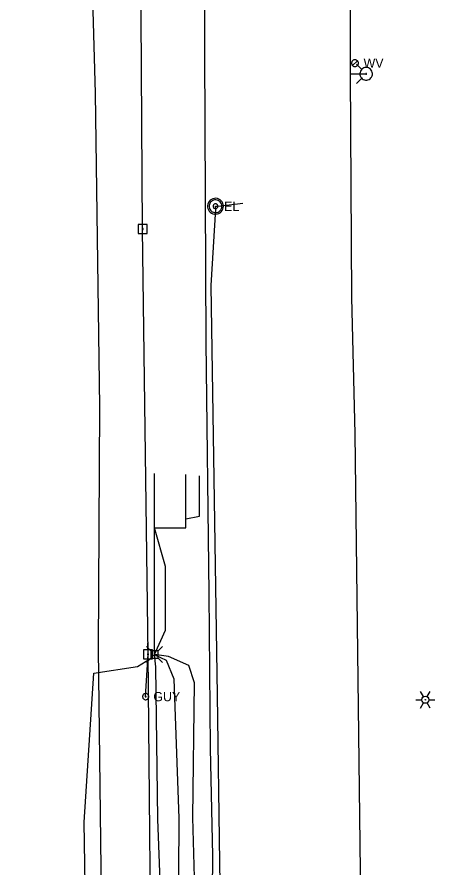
# Model space of a CAD drawing. Extents: x 600849 to 606371, y 330010 to 403088.
# Drawn here: x 602007.1 to 602180.7, y 376895.9 to 377249.7 of the extents above; entities that cross this region are included whole.
import ezdxf

# ---------------------------------------------------------------- set-up
doc = ezdxf.new("R2010")
doc.units = 0
for name, color, linetype in [('E_LTG', 7, 'Continuous'), ('E_UTL_AG_Bold', 7, 'Continuous'), ('E_UTL_E', 7, 'Continuous'), ('E_UTL_E_UG', 7, 'Continuous'), ('E_UTL_EGuyWire', 7, 'Continuous'), ('E_UTL_EPowerPole', 7, 'Continuous'), ('E_UTL_G_UG', 7, 'Continuous'), ('E_UTL_Overhead', 7, 'Continuous'), ('E_UTL_T_UG', 7, 'Continuous'), ('E_UTL_W', 7, 'Continuous'), ('E_UTL_W_UG', 7, 'Continuous'), ('E_UTL_WHydrant', 7, 'Continuous')]:
    doc.layers.add(name, color=color, linetype=linetype)

# ---------------------------------------------------------------- blocks, each defined once
blk = doc.blocks.new('LPOL')
at = {"layer": 'E_LTG'}
for p, q in [((-12.2, 0), (-4.6, 0)), ((-2.3, 4), (-6.1, 10.6)), ((2.3, 4), (6.1, 10.6)), ((4.6, 0), (12.2, 0)), ((-6.1, -10.6), (-2.3, -4)), ((6.1, -10.6), (2.3, -4))]:
    blk.add_line(p, q, dxfattribs=at)
for radius in [4.57, 4.57, 4.57, 0.381]:
    blk.add_circle((0, 0), radius, dxfattribs=at)

msp = doc.modelspace()

# ---------------------------------------------------------------- linework, layer by layer
at = {"layer": 'E_UTL_AG_Bold'}
for points in [[(602062.62, 376986.17), (602060.87, 376987.92)], [(602065.72, 376986.17), (602062.62, 376986.17)], [(602062.62, 376986.17), (602062.62, 376983.07)], [(602065.72, 376986.17), (602067.47, 376987.92)], [(602065.72, 376983.07), (602065.72, 376986.17)], [(602062.62, 376983.07), (602060.87, 376981.32)], [(602062.62, 376983.07), (602065.72, 376983.07)], [(602065.72, 376983.07), (602067.47, 376981.32)]]:
    msp.add_lwpolyline(points, dxfattribs=at)
at = {"layer": 'E_UTL_E'}
for points in [[(602092.83, 377171.04), (602092.77, 377171.67), (602092.6, 377172.27), (602092.31, 377172.83), (602091.92, 377173.32), (602091.45, 377173.73), (602090.91, 377174.05), (602090.31, 377174.25), (602089.69, 377174.34), (602089.06, 377174.31), (602088.46, 377174.16), (602087.88, 377173.9), (602087.37, 377173.54), (602086.94, 377173.08), (602086.6, 377172.56), (602086.37, 377171.97), (602086.25, 377171.36), (602086.25, 377170.73), (602086.37, 377170.12), (602086.6, 377169.53), (602086.94, 377169), (602087.37, 377168.55), (602087.88, 377168.19), (602088.46, 377167.93), (602089.06, 377167.78), (602089.69, 377167.75), (602090.31, 377167.84), (602090.91, 377168.04), (602091.45, 377168.36), (602091.92, 377168.77), (602092.31, 377169.26), (602092.6, 377169.82), (602092.77, 377170.42), (602092.83, 377171.04)], [(602092.83, 377171.04), (602092.77, 377171.67), (602092.6, 377172.27), (602092.31, 377172.83), (602091.92, 377173.32), (602091.45, 377173.73), (602090.91, 377174.05), (602090.31, 377174.25), (602089.69, 377174.34), (602089.06, 377174.31), (602088.46, 377174.16), (602087.88, 377173.9), (602087.37, 377173.54), (602086.94, 377173.08), (602086.6, 377172.56), (602086.37, 377171.97), (602086.25, 377171.36), (602086.25, 377170.73), (602086.37, 377170.12), (602086.6, 377169.53), (602086.94, 377169), (602087.37, 377168.55), (602087.88, 377168.19), (602088.46, 377167.93), (602089.06, 377167.78), (602089.69, 377167.75), (602090.31, 377167.84), (602090.91, 377168.04), (602091.45, 377168.36), (602091.92, 377168.77), (602092.31, 377169.26), (602092.6, 377169.82), (602092.77, 377170.42), (602092.83, 377171.04)], [(602092.17, 377171.04), (602092.13, 377171.54), (602091.99, 377172.03), (602091.76, 377172.47), (602091.45, 377172.87), (602091.07, 377173.2), (602090.63, 377173.45), (602090.16, 377173.61), (602089.66, 377173.68), (602089.16, 377173.66), (602088.67, 377173.54), (602088.21, 377173.33), (602087.81, 377173.04), (602087.46, 377172.68), (602087.19, 377172.25), (602087, 377171.79), (602086.91, 377171.3), (602086.91, 377170.79), (602087, 377170.3), (602087.19, 377169.84), (602087.46, 377169.41), (602087.81, 377169.05), (602088.21, 377168.76), (602088.67, 377168.55), (602089.16, 377168.43), (602089.66, 377168.41), (602090.16, 377168.48), (602090.63, 377168.64), (602091.07, 377168.89), (602091.45, 377169.22), (602091.76, 377169.62), (602091.99, 377170.06), (602092.13, 377170.55), (602092.17, 377171.04)], [(602092.17, 377171.04), (602092.13, 377171.54), (602091.99, 377172.03), (602091.76, 377172.47), (602091.45, 377172.87), (602091.07, 377173.2), (602090.63, 377173.45), (602090.16, 377173.61), (602089.66, 377173.68), (602089.16, 377173.66), (602088.67, 377173.54), (602088.21, 377173.33), (602087.81, 377173.04), (602087.46, 377172.68), (602087.19, 377172.25), (602087, 377171.79), (602086.91, 377171.3), (602086.91, 377170.79), (602087, 377170.3), (602087.19, 377169.84), (602087.46, 377169.41), (602087.81, 377169.05), (602088.21, 377168.76), (602088.67, 377168.55), (602089.16, 377168.43), (602089.66, 377168.41), (602090.16, 377168.48), (602090.63, 377168.64), (602091.07, 377168.89), (602091.45, 377169.22), (602091.76, 377169.62), (602091.99, 377170.06), (602092.13, 377170.55), (602092.17, 377171.04)], [(602090.52, 377171.04), (602090.51, 377171.23), (602090.45, 377171.41), (602090.37, 377171.58), (602090.25, 377171.73), (602090.11, 377171.85), (602089.95, 377171.95), (602089.77, 377172.01), (602089.58, 377172.03), (602089.39, 377172.02), (602089.21, 377171.98), (602089.04, 377171.9), (602088.89, 377171.79), (602088.76, 377171.66), (602088.65, 377171.5), (602088.58, 377171.32), (602088.55, 377171.14), (602088.55, 377170.95), (602088.58, 377170.77), (602088.65, 377170.59), (602088.76, 377170.43), (602088.89, 377170.3), (602089.04, 377170.19), (602089.21, 377170.11), (602089.39, 377170.06), (602089.58, 377170.06), (602089.77, 377170.08), (602089.95, 377170.14), (602090.11, 377170.24), (602090.25, 377170.36), (602090.37, 377170.51), (602090.45, 377170.68), (602090.51, 377170.86), (602090.52, 377171.04)], [(602090.52, 377171.04), (602090.51, 377171.23), (602090.45, 377171.41), (602090.37, 377171.58), (602090.25, 377171.73), (602090.11, 377171.85), (602089.95, 377171.95), (602089.77, 377172.01), (602089.58, 377172.03), (602089.39, 377172.02), (602089.21, 377171.98), (602089.04, 377171.9), (602088.89, 377171.79), (602088.76, 377171.66), (602088.65, 377171.5), (602088.58, 377171.32), (602088.55, 377171.14), (602088.55, 377170.95), (602088.58, 377170.77), (602088.65, 377170.59), (602088.76, 377170.43), (602088.89, 377170.3), (602089.04, 377170.19), (602089.21, 377170.11), (602089.39, 377170.06), (602089.58, 377170.06), (602089.77, 377170.08), (602089.95, 377170.14), (602090.11, 377170.24), (602090.25, 377170.36), (602090.37, 377170.51), (602090.45, 377170.68), (602090.51, 377170.86), (602090.52, 377171.04)]]:
    msp.add_lwpolyline(points, dxfattribs=at)
at = {"layer": 'E_UTL_E_UG'}
msp.add_lwpolyline([(602070.44, 376822.68), (602082.36, 376830.06), (602091.12, 376839.16), (602092.17, 376845.02), (602091.28, 376898.09), (602090.33, 376967.77), (602089.03, 377057.89), (602087.79, 377138.05), (602089.72, 377169.97), (602089.53, 377171.04), (602090.7, 377171.04), (602100.85, 377172.3)], dxfattribs=at)
at = {"layer": 'E_UTL_EGuyWire'}
msp.add_line((602060.51, 376967.12), (602061.51, 376984.74), dxfattribs=at)
for points in [[(602061.79, 376967.12), (602061.77, 376967.37), (602061.7, 376967.6), (602061.59, 376967.82), (602061.43, 376968.01), (602061.25, 376968.17), (602061.04, 376968.29), (602060.81, 376968.37), (602060.57, 376968.4), (602060.32, 376968.39), (602060.09, 376968.34), (602059.86, 376968.23), (602059.67, 376968.09), (602059.5, 376967.92), (602059.37, 376967.71), (602059.27, 376967.48), (602059.23, 376967.25), (602059.23, 376967), (602059.27, 376966.76), (602059.37, 376966.54), (602059.5, 376966.33), (602059.67, 376966.15), (602059.86, 376966.01), (602060.09, 376965.91), (602060.32, 376965.85), (602060.57, 376965.84), (602060.81, 376965.88), (602061.04, 376965.96), (602061.25, 376966.08), (602061.43, 376966.24), (602061.59, 376966.43), (602061.7, 376966.65), (602061.77, 376966.88), (602061.79, 376967.12)], [(602060.67, 376967.12), (602060.66, 376967.15), (602060.65, 376967.18), (602060.64, 376967.21), (602060.62, 376967.23), (602060.6, 376967.25), (602060.57, 376967.27), (602060.54, 376967.28), (602060.51, 376967.28), (602060.48, 376967.28), (602060.45, 376967.27), (602060.43, 376967.26), (602060.4, 376967.24), (602060.38, 376967.22), (602060.36, 376967.2), (602060.35, 376967.17), (602060.35, 376967.14), (602060.35, 376967.11), (602060.35, 376967.08), (602060.36, 376967.05), (602060.38, 376967.02), (602060.4, 376967), (602060.43, 376966.98), (602060.45, 376966.97), (602060.48, 376966.96), (602060.51, 376966.96), (602060.54, 376966.97), (602060.57, 376966.98), (602060.6, 376966.99), (602060.62, 376967.01), (602060.64, 376967.04), (602060.65, 376967.06), (602060.66, 376967.09), (602060.67, 376967.12)]]:
    msp.add_lwpolyline(points, dxfattribs=at)
at = {"layer": 'E_UTL_EPowerPole'}
for points in [[(602059.22, 377163.42), (602059.22, 377166.32)], [(602061.07, 377163.42), (602057.38, 377163.42)], [(602057.38, 377163.42), (602057.38, 377159.72)], [(602059.5, 377161.57), (602059.49, 377161.62), (602059.48, 377161.66), (602059.46, 377161.7), (602059.43, 377161.74), (602059.4, 377161.77), (602059.36, 377161.79), (602059.31, 377161.8), (602059.27, 377161.81), (602059.22, 377161.81), (602059.18, 377161.8), (602059.14, 377161.78), (602059.1, 377161.75), (602059.07, 377161.72), (602059.04, 377161.68), (602059.03, 377161.64), (602059.02, 377161.6), (602059.02, 377161.55), (602059.03, 377161.51), (602059.04, 377161.46), (602059.07, 377161.43), (602059.1, 377161.39), (602059.14, 377161.37), (602059.18, 377161.35), (602059.22, 377161.34), (602059.27, 377161.33), (602059.31, 377161.34), (602059.36, 377161.36), (602059.4, 377161.38), (602059.43, 377161.41), (602059.46, 377161.44), (602059.48, 377161.48), (602059.49, 377161.53), (602059.5, 377161.57)], [(602061.07, 377159.72), (602061.07, 377163.42)], [(602057.38, 377159.72), (602061.07, 377159.72)], [(602061.48, 376986.58), (602061.48, 376989.49)], [(602063.32, 376986.58), (602059.63, 376986.58)], [(602059.63, 376986.58), (602059.63, 376982.89)], [(602061.75, 376984.74), (602061.74, 376984.78), (602061.73, 376984.83), (602061.71, 376984.87), (602061.68, 376984.9), (602061.65, 376984.93), (602061.61, 376984.95), (602061.57, 376984.97), (602061.52, 376984.98), (602061.47, 376984.97), (602061.43, 376984.96), (602061.39, 376984.94), (602061.35, 376984.92), (602061.32, 376984.89), (602061.3, 376984.85), (602061.28, 376984.81), (602061.27, 376984.76), (602061.27, 376984.72), (602061.28, 376984.67), (602061.3, 376984.63), (602061.32, 376984.59), (602061.35, 376984.56), (602061.39, 376984.53), (602061.43, 376984.51), (602061.47, 376984.5), (602061.52, 376984.5), (602061.57, 376984.51), (602061.61, 376984.52), (602061.65, 376984.54), (602061.68, 376984.57), (602061.71, 376984.61), (602061.73, 376984.65), (602061.74, 376984.69), (602061.75, 376984.74)], [(602063.32, 376982.89), (602063.32, 376986.58)], [(602059.63, 376982.89), (602063.32, 376982.89)]]:
    msp.add_lwpolyline(points, dxfattribs=at)
at = {"layer": 'E_UTL_G_UG'}
msp.add_lwpolyline([(602090.11, 376364.15), (602090.25, 376443.58), (602088.79, 376480.94), (602088.39, 376515.21), (602089.56, 376541.88), (602089.83, 376615.46), (602087.76, 376672.39), (602088.5, 376719.99), (602088.79, 376746.47), (602088.3, 376780.73), (602087.91, 376797.14), (602087.98, 376797.91), (602088.02, 376800.43), (602088.06, 376814.88), (602088.22, 376816.13), (602087.56, 376823.46), (602087.94, 376856.1), (602088.35, 376900.96), (602087.42, 376945.62), (602086.83, 377009.98), (602085.58, 377114.46), (602085.04, 377235), (602084.65, 377371.5)], dxfattribs=at)
at = {"layer": 'E_UTL_Overhead'}
msp.add_lwpolyline([(602065.76, 374864.44), (602065.08, 375005.94), (602064.91, 375146.3), (602064.66, 375287.35), (602064.5, 375474.72), (602064.37, 375619.94), (602064.77, 375679.41), (602064.41, 375809.38), (602063.83, 375999.2), (602063.47, 376187.97), (602063.07, 376372.59), (602063.14, 376562.11), (602062.17, 376753.86), (602063.01, 376821.14), (602061.51, 376984.74), (602059.26, 377161.57), (602058.1, 377338.74)], dxfattribs=at)
at = {"layer": 'E_UTL_T_UG'}
for points in [[(602029.81, 376832.35), (602040.43, 376832.2), (602041.77, 376834.11), (602042.61, 376850.18), (602040.86, 376986.87), (602041.45, 377087.66), (602039.61, 377218.04), (602035.44, 377370.03), (602032.67, 377507.65), (602032.68, 377651.01), (602034.25, 377803.1), (602031.55, 377967.99), (602031.01, 378101.06), (602026.03, 378228.63), (602026.36, 378339.73), (602025.06, 378423.88), (602026.49, 378592.65), (602024.27, 378739.77), (602023.72, 378879.93), (602020.49, 379076.03), (602018.74, 379243.63), (602017.92, 379407.56), (602007.07, 379423.28)], [(602064.17, 376984.62), (602064.17, 377059.96)], [(602077.17, 377037.34), (602077.17, 377059.51)], [(602082.91, 377042.11), (602082.91, 377058.93)], [(602077.17, 377041.01), (602082.91, 377042.11)], [(602064.17, 377037.34), (602077.17, 377037.34)], [(602064.17, 376984.62), (602068.82, 376994.72), (602068.82, 377021.29), (602064.17, 377037.34)], [(602031.24, 376826.39), (602036.26, 376828.19), (602036.1, 376845.21), (602035.02, 376914.94), (602038.94, 376976.9), (602057.14, 376979.62), (602062.46, 376983.01), (602064.17, 376984.62)], [(602031.81, 376820.92), (602051.41, 376820.92), (602052.51, 376821.15), (602053.19, 376820.86), (602063.63, 376819.72), (602073.33, 376820.01), (602073.93, 376820.21), (602079.28, 376825.72), (602080.49, 376828.83), (602082.11, 376847.03), (602080.09, 376916.84), (602080.75, 376972.88), (602078.49, 376980.03), (602069.94, 376983.82), (602064.17, 376984.62)], [(602063.75, 376378.98), (602063.59, 376390.35), (602067.15, 376480.94), (602067.16, 376483.43), (602071.41, 376544.95), (602070.97, 376562.37), (602067.3, 376563.95), (602063.67, 376563.74), (602068.2, 376565.42), (602069.69, 376568.22), (602072, 376638.01), (602070.11, 376656.7), (602068.99, 376707.04), (602067.44, 376730.52), (602067.31, 376744.58), (602066.49, 376760.57), (602066.06, 376817.68), (602066.42, 376829.42), (602068.26, 376846.77), (602065.52, 376916.2), (602064.76, 376979.53), (602064.17, 376984.62)], [(602075.21, 376757.95), (602075.22, 376758.66), (602073.33, 376820.01), (602074.06, 376846.3), (602074.37, 376916.62), (602072.34, 376974.35), (602069.13, 376982.15), (602064.48, 376984.42), (602064.17, 376984.62)]]:
    msp.add_lwpolyline(points, dxfattribs=at)
at = {"layer": 'E_UTL_W'}
for points in [[(602148.91, 377230.55), (602148.89, 377230.82), (602148.81, 377231.08), (602148.69, 377231.32), (602148.52, 377231.54), (602148.31, 377231.71), (602148.08, 377231.85), (602147.82, 377231.94), (602147.55, 377231.98), (602147.28, 377231.96), (602147.02, 377231.9), (602146.77, 377231.79), (602146.55, 377231.63), (602146.37, 377231.43), (602146.22, 377231.21), (602146.12, 377230.95), (602146.07, 377230.69), (602146.07, 377230.42), (602146.12, 377230.15), (602146.22, 377229.9), (602146.37, 377229.67), (602146.55, 377229.47), (602146.77, 377229.32), (602147.02, 377229.2), (602147.28, 377229.14), (602147.55, 377229.13), (602147.82, 377229.17), (602148.08, 377229.25), (602148.31, 377229.39), (602148.52, 377229.57), (602148.69, 377229.78), (602148.81, 377230.02), (602148.89, 377230.28), (602148.91, 377230.55)], [(602146.48, 377229.54), (602148.49, 377231.56)]]:
    msp.add_lwpolyline(points, dxfattribs=at)
at = {"layer": 'E_UTL_W_UG'}
for points in [[(602145, 376358.27), (602144.67, 376438.27), (602144.32, 376557.1), (602146.71, 376668.9), (602150.78, 376719.05), (602151.42, 376736.03), (602151.36, 376757.15), (602149.74, 376894.68), (602147.56, 377076.39), (602146.22, 377133.16), (602145.63, 377226.09), (602145.59, 377228.09), (602145.58, 377347.62)], [(602145.63, 377226.09), (602152.12, 377226.1)]]:
    msp.add_lwpolyline(points, dxfattribs=at)
at = {"layer": 'E_UTL_WHydrant'}
for points in [[(602150.28, 377227.94), (602148.14, 377230.08)], [(602152.12, 377228.73), (602151.62, 377228.68), (602151.14, 377228.54), (602150.7, 377228.31), (602150.31, 377228), (602149.98, 377227.62), (602149.73, 377227.19), (602149.57, 377226.72), (602149.5, 377226.23), (602149.52, 377225.73), (602149.64, 377225.24), (602149.85, 377224.79), (602150.14, 377224.38), (602150.5, 377224.04), (602150.92, 377223.77), (602151.38, 377223.59), (602151.87, 377223.49), (602152.37, 377223.49), (602152.86, 377223.59), (602153.32, 377223.77), (602153.74, 377224.04), (602154.1, 377224.38), (602154.39, 377224.79), (602154.6, 377225.24), (602154.71, 377225.73), (602154.74, 377226.23), (602154.67, 377226.72), (602154.5, 377227.19), (602154.25, 377227.62), (602153.93, 377228), (602153.54, 377228.31), (602153.09, 377228.54), (602152.61, 377228.68), (602152.12, 377228.73)], [(602152.12, 377226.3), (602152.08, 377226.3), (602152.04, 377226.29), (602152.01, 377226.27), (602151.98, 377226.25), (602151.95, 377226.22), (602151.93, 377226.19), (602151.92, 377226.15), (602151.92, 377226.11), (602151.92, 377226.07), (602151.93, 377226.04), (602151.94, 377226), (602151.97, 377225.97), (602151.99, 377225.94), (602152.03, 377225.92), (602152.06, 377225.91), (602152.1, 377225.9), (602152.14, 377225.9), (602152.17, 377225.91), (602152.21, 377225.92), (602152.24, 377225.94), (602152.27, 377225.97), (602152.29, 377226), (602152.31, 377226.04), (602152.32, 377226.07), (602152.32, 377226.11), (602152.31, 377226.15), (602152.3, 377226.19), (602152.28, 377226.22), (602152.26, 377226.25), (602152.23, 377226.27), (602152.19, 377226.29), (602152.16, 377226.3), (602152.12, 377226.3)], [(602150.28, 377224.27), (602148.14, 377222.13)]]:
    msp.add_lwpolyline(points, dxfattribs=at)

# ---------------------------------------------------------------- block references
at = {"layer": 'E_LTG', "xscale": 0.32808333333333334, "yscale": 0.32808333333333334}
msp.add_blockref('LPOL', (602176.71, 376965.84), dxfattribs=at)

# ---------------------------------------------------------------- texts
at = {"layer": 'E_UTL_E'}
msp.add_text('EL', height=3.849, dxfattribs=at).set_placement((602093.1, 377169.1))
msp.add_text('EL', height=3.849, dxfattribs=at).set_placement((602093.1, 377169.1))
at = {"layer": 'E_UTL_EGuyWire'}
msp.add_text('GUY', height=3.85, dxfattribs=at).set_placement((602063.71, 376965.2))
at = {"layer": 'E_UTL_W'}
msp.add_text('WV', height=3.85, dxfattribs=at).set_placement((602151.05, 377228.63))

doc.saveas('drawing.dxf')
